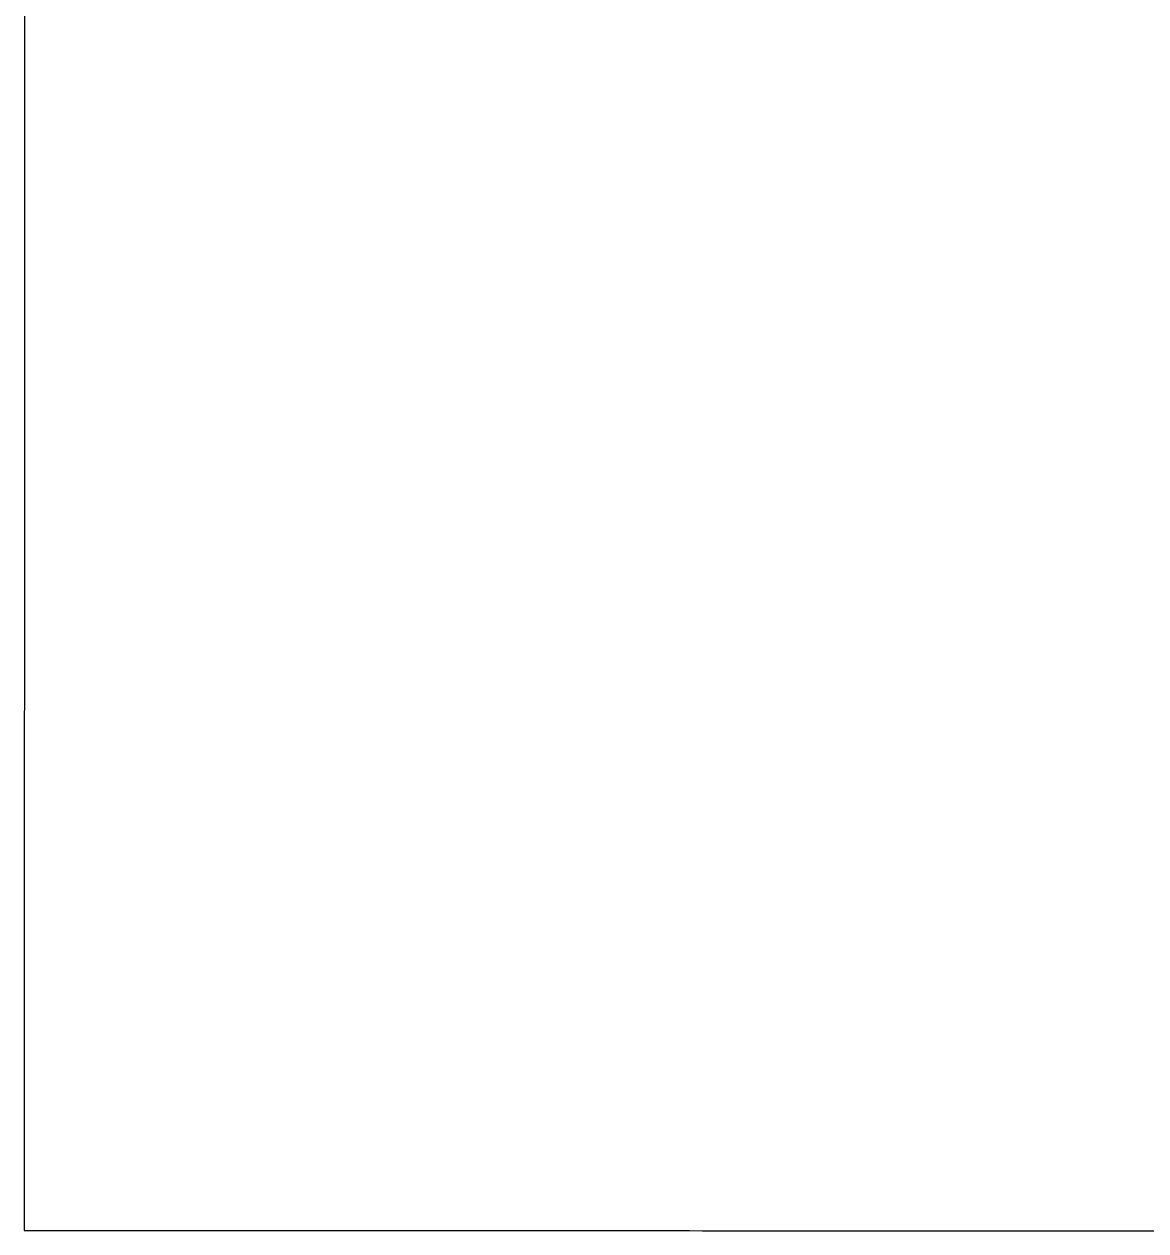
# Model space of a CAD drawing. Extents: x -7.3 to 34, y 0 to 22.
# Drawn here: x 33.20223 to 33.22387, y 3.88078 to 3.90405 of the extents above; entities that cross this region are included whole.
import ezdxf

# ---------------------------------------------------------------- set-up
doc = ezdxf.new("R2010")
doc.units = 0
doc.layers.add('SH_Data', color=7, linetype='Continuous')

msp = doc.modelspace()

# ---------------------------------------------------------------- linework, layer by layer
at = {"layer": 'SH_Data'}
for p, q in [((33.202238, 3.904411), (33.202237, 3.903697)), ((33.202237, 3.903697), (33.202237, 3.902985)), ((33.202237, 3.902985), (33.202237, 3.902278)), ((33.202237, 3.902278), (33.202237, 3.901575)), ((33.202237, 3.901575), (33.202236, 3.901226)), ((33.202236, 3.901226), (33.202236, 3.900877)), ((33.202236, 3.900877), (33.202236, 3.90053)), ((33.202236, 3.90053), (33.202236, 3.900184)), ((33.202236, 3.900184), (33.202236, 3.89984)), ((33.202236, 3.89984), (33.202236, 3.899497)), ((33.202236, 3.899497), (33.202236, 3.899155)), ((33.202236, 3.899155), (33.202235, 3.898815)), ((33.202235, 3.898815), (33.202235, 3.898477)), ((33.202235, 3.898477), (33.202235, 3.89814)), ((33.202235, 3.89814), (33.202235, 3.897805)), ((33.202235, 3.897805), (33.202235, 3.897472)), ((33.202235, 3.897472), (33.202235, 3.89714)), ((33.202235, 3.89714), (33.202235, 3.89681)), ((33.202235, 3.89681), (33.202235, 3.896482)), ((33.202235, 3.896482), (33.202235, 3.896156)), ((33.202235, 3.896156), (33.202234, 3.895832)), ((33.202234, 3.895832), (33.202234, 3.895511)), ((33.202234, 3.895511), (33.202234, 3.895191)), ((33.202234, 3.895191), (33.202234, 3.894873)), ((33.202234, 3.894873), (33.202234, 3.894557)), ((33.202234, 3.894557), (33.202234, 3.894244)), ((33.202234, 3.894244), (33.202234, 3.893933)), ((33.202234, 3.893933), (33.202234, 3.893624)), ((33.202234, 3.893624), (33.202233, 3.893318)), ((33.202233, 3.893318), (33.202233, 3.893014)), ((33.202233, 3.893014), (33.202233, 3.892713)), ((33.202233, 3.892713), (33.202233, 3.892414)), ((33.202233, 3.892414), (33.202233, 3.892118)), ((33.202233, 3.892118), (33.202233, 3.891824)), ((33.202233, 3.891824), (33.202233, 3.891533)), ((33.202233, 3.891533), (33.202233, 3.891245)), ((33.202233, 3.891245), (33.202233, 3.89096)), ((33.202233, 3.89096), (33.202232, 3.890677)), ((33.202232, 3.890677), (33.202232, 3.890398)), ((33.202232, 3.890398), (33.202232, 3.890121)), ((33.202232, 3.890121), (33.202232, 3.889847)), ((33.202232, 3.889847), (33.202232, 3.889576)), ((33.202232, 3.889576), (33.202232, 3.889309)), ((33.202232, 3.889309), (33.202232, 3.889044)), ((33.202232, 3.889044), (33.202232, 3.888783)), ((33.202232, 3.888783), (33.202232, 3.888525)), ((33.202232, 3.888525), (33.202232, 3.88827)), ((33.202232, 3.88827), (33.202231, 3.888019)), ((33.202231, 3.888019), (33.202231, 3.887771)), ((33.202231, 3.887771), (33.202231, 3.887526)), ((33.202231, 3.887526), (33.202231, 3.887285)), ((33.202231, 3.887285), (33.202231, 3.887047)), ((33.202231, 3.887047), (33.202231, 3.886813)), ((33.202231, 3.886813), (33.202231, 3.886583)), ((33.202231, 3.886583), (33.202231, 3.886356)), ((33.202231, 3.886356), (33.202231, 3.886133)), ((33.202231, 3.886133), (33.202231, 3.885914)), ((33.202231, 3.885914), (33.202231, 3.885699)), ((33.202231, 3.885699), (33.202231, 3.885488)), ((33.202231, 3.885488), (33.20223, 3.88528)), ((33.20223, 3.88528), (33.20223, 3.885077)), ((33.20223, 3.885077), (33.20223, 3.884877)), ((33.20223, 3.884877), (33.20223, 3.884682)), ((33.20223, 3.884682), (33.20223, 3.884491)), ((33.20223, 3.884491), (33.20223, 3.884304)), ((33.20223, 3.884304), (33.20223, 3.884121)), ((33.20223, 3.884121), (33.20223, 3.883943)), ((33.20223, 3.883943), (33.20223, 3.883769)), ((33.20223, 3.883769), (33.20223, 3.883599)), ((33.20223, 3.883599), (33.20223, 3.883434)), ((33.20223, 3.883434), (33.20223, 3.883273)), ((33.20223, 3.883273), (33.20223, 3.883116)), ((33.20223, 3.883116), (33.20223, 3.882965)), ((33.20223, 3.882965), (33.20223, 3.882818)), ((33.20223, 3.882818), (33.20223, 3.882746)), ((33.20223, 3.882746), (33.20223, 3.882676)), ((33.20223, 3.882676), (33.202229, 3.882606)), ((33.202229, 3.882606), (33.202229, 3.882538)), ((33.202229, 3.882538), (33.202229, 3.882471)), ((33.202229, 3.882471), (33.202229, 3.882405)), ((33.202229, 3.882405), (33.202229, 3.882341)), ((33.202229, 3.882341), (33.202229, 3.882277)), ((33.202229, 3.882277), (33.202229, 3.882215)), ((33.202229, 3.882215), (33.202229, 3.882154)), ((33.202229, 3.882154), (33.202229, 3.882095)), ((33.202229, 3.882095), (33.202229, 3.882036)), ((33.202229, 3.882036), (33.202229, 3.881979)), ((33.202229, 3.881979), (33.202229, 3.881923)), ((33.202229, 3.881923), (33.202229, 3.881868)), ((33.202229, 3.881868), (33.202229, 3.881815)), ((33.202229, 3.881815), (33.202229, 3.881763)), ((33.202229, 3.881763), (33.202229, 3.881712)), ((33.202229, 3.881712), (33.202229, 3.881662)), ((33.202229, 3.881662), (33.202229, 3.881614)), ((33.202229, 3.881614), (33.202229, 3.881567)), ((33.202229, 3.881567), (33.202229, 3.881522)), ((33.202229, 3.881522), (33.202229, 3.881477)), ((33.202229, 3.881477), (33.202229, 3.881434)), ((33.202229, 3.881434), (33.202229, 3.881393)), ((33.202229, 3.881393), (33.202229, 3.881352)), ((33.202229, 3.881352), (33.202229, 3.881313)), ((33.202229, 3.881313), (33.202229, 3.881275)), ((33.202229, 3.881275), (33.202229, 3.881239)), ((33.202229, 3.881239), (33.202229, 3.881204)), ((33.202229, 3.881204), (33.202229, 3.88117)), ((33.202229, 3.88117), (33.202229, 3.881138)), ((33.202229, 3.881138), (33.202229, 3.881107)), ((33.202229, 3.881107), (33.202229, 3.881078)), ((33.202229, 3.881078), (33.202229, 3.88105)), ((33.202229, 3.88105), (33.202229, 3.881023)), ((33.202229, 3.881023), (33.202229, 3.880998)), ((33.202229, 3.880998), (33.202229, 3.880974)), ((33.202229, 3.880974), (33.202229, 3.880951)), ((33.202229, 3.880951), (33.202229, 3.88093)), ((33.202229, 3.88093), (33.202229, 3.88091)), ((33.202229, 3.88091), (33.202229, 3.880892)), ((33.202229, 3.880892), (33.202229, 3.880875)), ((33.202229, 3.880875), (33.202229, 3.88086)), ((33.202229, 3.88086), (33.202229, 3.880846)), ((33.202229, 3.880846), (33.202229, 3.880834)), ((33.202229, 3.880834), (33.202229, 3.880823)), ((33.202229, 3.880823), (33.202229, 3.880813)), ((33.202229, 3.880813), (33.202229, 3.880805)), ((33.202229, 3.880805), (33.202229, 3.880799)), ((33.202229, 3.880799), (33.202229, 3.880794)), ((33.202229, 3.880794), (33.202229, 3.88079)), ((33.202229, 3.88079), (33.202229, 3.880788)), ((33.202229, 3.880788), (33.202229, 3.880787)), ((33.202229, 3.880787), (33.202231, 3.880787)), ((33.202231, 3.880787), (33.202238, 3.880787)), ((33.202238, 3.880787), (33.20225, 3.880787)), ((33.20225, 3.880787), (33.202265, 3.880787)), ((33.202265, 3.880787), (33.202285, 3.880787)), ((33.202285, 3.880787), (33.202309, 3.880787)), ((33.202309, 3.880787), (33.202338, 3.880787)), ((33.202338, 3.880787), (33.20237, 3.880787)), ((33.20237, 3.880787), (33.202407, 3.880787)), ((33.202407, 3.880787), (33.202448, 3.880787)), ((33.202448, 3.880787), (33.202493, 3.880787)), ((33.202493, 3.880787), (33.202542, 3.880787)), ((33.202542, 3.880787), (33.202596, 3.880787)), ((33.202596, 3.880787), (33.202653, 3.880787)), ((33.202653, 3.880787), (33.202714, 3.880787)), ((33.202714, 3.880787), (33.202779, 3.880787)), ((33.202779, 3.880787), (33.202847, 3.880787)), ((33.202847, 3.880787), (33.20292, 3.880787)), ((33.20292, 3.880787), (33.202997, 3.880787)), ((33.202997, 3.880787), (33.203077, 3.880787)), ((33.203077, 3.880787), (33.203161, 3.880787)), ((33.203161, 3.880787), (33.203248, 3.880787)), ((33.203248, 3.880787), (33.203339, 3.880787)), ((33.203339, 3.880787), (33.203434, 3.880787)), ((33.203434, 3.880787), (33.203533, 3.880787)), ((33.203533, 3.880787), (33.203635, 3.880787)), ((33.203635, 3.880787), (33.20374, 3.880787)), ((33.20374, 3.880787), (33.203849, 3.880787)), ((33.203849, 3.880787), (33.203961, 3.880787)), ((33.203961, 3.880787), (33.204077, 3.880787)), ((33.204077, 3.880787), (33.204196, 3.880787)), ((33.204196, 3.880787), (33.204319, 3.880787)), ((33.204319, 3.880787), (33.204444, 3.880786)), ((33.204444, 3.880786), (33.204573, 3.880786)), ((33.204573, 3.880786), (33.204705, 3.880786)), ((33.204705, 3.880786), (33.20484, 3.880786)), ((33.20484, 3.880786), (33.204979, 3.880786)), ((33.204979, 3.880786), (33.20512, 3.880786)), ((33.20512, 3.880786), (33.205265, 3.880786)), ((33.205265, 3.880786), (33.205412, 3.880786)), ((33.205412, 3.880786), (33.205563, 3.880786)), ((33.205563, 3.880786), (33.205716, 3.880786)), ((33.205716, 3.880786), (33.205873, 3.880786)), ((33.205873, 3.880786), (33.206032, 3.880786)), ((33.206032, 3.880786), (33.206194, 3.880786)), ((33.206194, 3.880786), (33.206359, 3.880786)), ((33.206359, 3.880786), (33.206526, 3.880786)), ((33.206526, 3.880786), (33.206697, 3.880786)), ((33.206697, 3.880786), (33.20687, 3.880786)), ((33.20687, 3.880786), (33.207045, 3.880786)), ((33.207045, 3.880786), (33.207224, 3.880785)), ((33.207224, 3.880785), (33.207405, 3.880785)), ((33.207405, 3.880785), (33.207588, 3.880785)), ((33.207588, 3.880785), (33.207774, 3.880785)), ((33.207774, 3.880785), (33.207962, 3.880785)), ((33.207962, 3.880785), (33.208153, 3.880785)), ((33.208153, 3.880785), (33.208346, 3.880785)), ((33.208346, 3.880785), (33.208541, 3.880785)), ((33.208541, 3.880785), (33.208739, 3.880785)), ((33.208739, 3.880785), (33.208939, 3.880785)), ((33.208939, 3.880785), (33.209142, 3.880785)), ((33.209142, 3.880785), (33.209346, 3.880785)), ((33.209346, 3.880785), (33.209553, 3.880785)), ((33.209553, 3.880785), (33.209762, 3.880784)), ((33.209762, 3.880784), (33.209972, 3.880784)), ((33.209972, 3.880784), (33.210185, 3.880784)), ((33.210185, 3.880784), (33.2104, 3.880784)), ((33.2104, 3.880784), (33.210617, 3.880784)), ((33.210617, 3.880784), (33.210836, 3.880784)), ((33.210836, 3.880784), (33.211057, 3.880784)), ((33.211057, 3.880784), (33.21128, 3.880784)), ((33.21128, 3.880784), (33.211504, 3.880784)), ((33.211504, 3.880784), (33.21173, 3.880784)), ((33.21173, 3.880784), (33.211958, 3.880784)), ((33.211958, 3.880784), (33.212188, 3.880784)), ((33.212188, 3.880784), (33.21242, 3.880784)), ((33.21242, 3.880784), (33.212653, 3.880783)), ((33.212653, 3.880783), (33.212887, 3.880783)), ((33.212887, 3.880783), (33.213124, 3.880783)), ((33.213124, 3.880783), (33.213361, 3.880783)), ((33.213361, 3.880783), (33.213601, 3.880783)), ((33.213601, 3.880783), (33.213841, 3.880783)), ((33.213841, 3.880783), (33.214084, 3.880783)), ((33.214084, 3.880783), (33.214327, 3.880783)), ((33.214327, 3.880783), (33.214572, 3.880783)), ((33.214572, 3.880783), (33.214818, 3.880783)), ((33.214818, 3.880783), (33.215066, 3.880783)), ((33.215066, 3.880783), (33.215314, 3.880782)), ((33.215314, 3.880782), (33.215564, 3.880782)), ((33.215564, 3.880782), (33.216068, 3.880782)), ((33.216068, 3.880782), (33.216575, 3.880782)), ((33.216575, 3.880782), (33.217087, 3.880782)), ((33.217087, 3.880782), (33.217603, 3.880782)), ((33.217603, 3.880782), (33.218121, 3.880781)), ((33.218121, 3.880781), (33.218644, 3.880781)), ((33.218644, 3.880781), (33.219169, 3.880781)), ((33.219169, 3.880781), (33.219696, 3.880781)), ((33.219696, 3.880781), (33.220226, 3.880781)), ((33.220226, 3.880781), (33.220758, 3.88078)), ((33.220758, 3.88078), (33.221291, 3.88078)), ((33.221291, 3.88078), (33.222362, 3.88078)), ((33.222362, 3.88078), (33.223437, 3.880779)), ((33.223437, 3.880779), (33.224512, 3.880779))]:
    msp.add_line(p, q, dxfattribs=at)
msp.add_lwpolyline([(33.202238, 3.904411), (33.202237, 3.903697), (33.202237, 3.902985), (33.202237, 3.902278), (33.202237, 3.901575), (33.202236, 3.901226), (33.202236, 3.900877), (33.202236, 3.90053), (33.202236, 3.900184), (33.202236, 3.89984), (33.202236, 3.899497), (33.202236, 3.899155), (33.202235, 3.898815), (33.202235, 3.898477), (33.202235, 3.89814), (33.202235, 3.897805), (33.202235, 3.897472), (33.202235, 3.89714), (33.202235, 3.89681), (33.202235, 3.896482), (33.202235, 3.896156), (33.202234, 3.895832), (33.202234, 3.895511), (33.202234, 3.895191), (33.202234, 3.894873), (33.202234, 3.894557), (33.202234, 3.894244), (33.202234, 3.893933), (33.202234, 3.893624), (33.202233, 3.893318), (33.202233, 3.893014), (33.202233, 3.892713), (33.202233, 3.892414), (33.202233, 3.892118), (33.202233, 3.891824), (33.202233, 3.891533), (33.202233, 3.891245), (33.202233, 3.89096), (33.202232, 3.890677), (33.202232, 3.890398), (33.202232, 3.890121), (33.202232, 3.889847), (33.202232, 3.889576), (33.202232, 3.889309), (33.202232, 3.889044), (33.202232, 3.888783), (33.202232, 3.888525), (33.202232, 3.88827), (33.202231, 3.888019), (33.202231, 3.887771), (33.202231, 3.887526), (33.202231, 3.887285), (33.202231, 3.887047), (33.202231, 3.886813), (33.202231, 3.886583), (33.202231, 3.886356), (33.202231, 3.886133), (33.202231, 3.885914), (33.202231, 3.885699), (33.202231, 3.885488), (33.20223, 3.88528), (33.20223, 3.885077), (33.20223, 3.884877), (33.20223, 3.884682), (33.20223, 3.884491), (33.20223, 3.884304), (33.20223, 3.884121), (33.20223, 3.883943), (33.20223, 3.883769), (33.20223, 3.883599), (33.20223, 3.883434), (33.20223, 3.883273), (33.20223, 3.883116), (33.20223, 3.882965), (33.20223, 3.882818), (33.20223, 3.882746), (33.20223, 3.882676), (33.202229, 3.882606), (33.202229, 3.882538), (33.202229, 3.882471), (33.202229, 3.882405), (33.202229, 3.882341), (33.202229, 3.882277), (33.202229, 3.882215), (33.202229, 3.882154), (33.202229, 3.882095), (33.202229, 3.882036), (33.202229, 3.881979), (33.202229, 3.881923), (33.202229, 3.881868), (33.202229, 3.881815), (33.202229, 3.881763), (33.202229, 3.881712), (33.202229, 3.881662), (33.202229, 3.881614), (33.202229, 3.881567), (33.202229, 3.881522), (33.202229, 3.881477), (33.202229, 3.881434), (33.202229, 3.881393), (33.202229, 3.881352), (33.202229, 3.881313), (33.202229, 3.881275), (33.202229, 3.881239), (33.202229, 3.881204), (33.202229, 3.88117), (33.202229, 3.881138), (33.202229, 3.881107), (33.202229, 3.881078), (33.202229, 3.88105), (33.202229, 3.881023), (33.202229, 3.880998), (33.202229, 3.880974), (33.202229, 3.880951), (33.202229, 3.88093), (33.202229, 3.88091), (33.202229, 3.880892), (33.202229, 3.880875), (33.202229, 3.88086), (33.202229, 3.880846), (33.202229, 3.880834), (33.202229, 3.880823), (33.202229, 3.880813), (33.202229, 3.880805), (33.202229, 3.880799), (33.202229, 3.880794), (33.202229, 3.88079), (33.202229, 3.880788), (33.202229, 3.880787), (33.202231, 3.880787), (33.202238, 3.880787), (33.20225, 3.880787), (33.202265, 3.880787), (33.202285, 3.880787), (33.202309, 3.880787), (33.202338, 3.880787), (33.20237, 3.880787), (33.202407, 3.880787), (33.202448, 3.880787), (33.202493, 3.880787), (33.202542, 3.880787), (33.202596, 3.880787), (33.202653, 3.880787), (33.202714, 3.880787), (33.202779, 3.880787), (33.202847, 3.880787), (33.20292, 3.880787), (33.202997, 3.880787), (33.203077, 3.880787), (33.203161, 3.880787), (33.203248, 3.880787), (33.203339, 3.880787), (33.203434, 3.880787), (33.203533, 3.880787), (33.203635, 3.880787), (33.20374, 3.880787), (33.203849, 3.880787), (33.203961, 3.880787), (33.204077, 3.880787), (33.204196, 3.880787), (33.204319, 3.880787), (33.204444, 3.880786), (33.204573, 3.880786), (33.204705, 3.880786), (33.20484, 3.880786), (33.204979, 3.880786), (33.20512, 3.880786), (33.205265, 3.880786), (33.205412, 3.880786), (33.205563, 3.880786), (33.205716, 3.880786), (33.205873, 3.880786), (33.206032, 3.880786), (33.206194, 3.880786), (33.206359, 3.880786), (33.206526, 3.880786), (33.206697, 3.880786), (33.20687, 3.880786), (33.207045, 3.880786), (33.207224, 3.880785), (33.207405, 3.880785), (33.207588, 3.880785), (33.207774, 3.880785), (33.207962, 3.880785), (33.208153, 3.880785), (33.208346, 3.880785), (33.208541, 3.880785), (33.208739, 3.880785), (33.208939, 3.880785), (33.209142, 3.880785), (33.209346, 3.880785), (33.209553, 3.880785), (33.209762, 3.880784), (33.209972, 3.880784), (33.210185, 3.880784), (33.2104, 3.880784), (33.210617, 3.880784), (33.210836, 3.880784), (33.211057, 3.880784), (33.21128, 3.880784), (33.211504, 3.880784), (33.21173, 3.880784), (33.211958, 3.880784), (33.212188, 3.880784), (33.21242, 3.880784), (33.212653, 3.880783), (33.212887, 3.880783), (33.213124, 3.880783), (33.213361, 3.880783), (33.213601, 3.880783), (33.213841, 3.880783), (33.214084, 3.880783), (33.214327, 3.880783), (33.214572, 3.880783), (33.214818, 3.880783), (33.215066, 3.880783), (33.215314, 3.880782), (33.215564, 3.880782), (33.216068, 3.880782), (33.216575, 3.880782), (33.217087, 3.880782), (33.217603, 3.880782), (33.218121, 3.880781), (33.218644, 3.880781), (33.219169, 3.880781), (33.219696, 3.880781), (33.220226, 3.880781), (33.220758, 3.88078), (33.221291, 3.88078), (33.222362, 3.88078), (33.223437, 3.880779), (33.224512, 3.880779)], dxfattribs=at)

doc.saveas('drawing.dxf')
